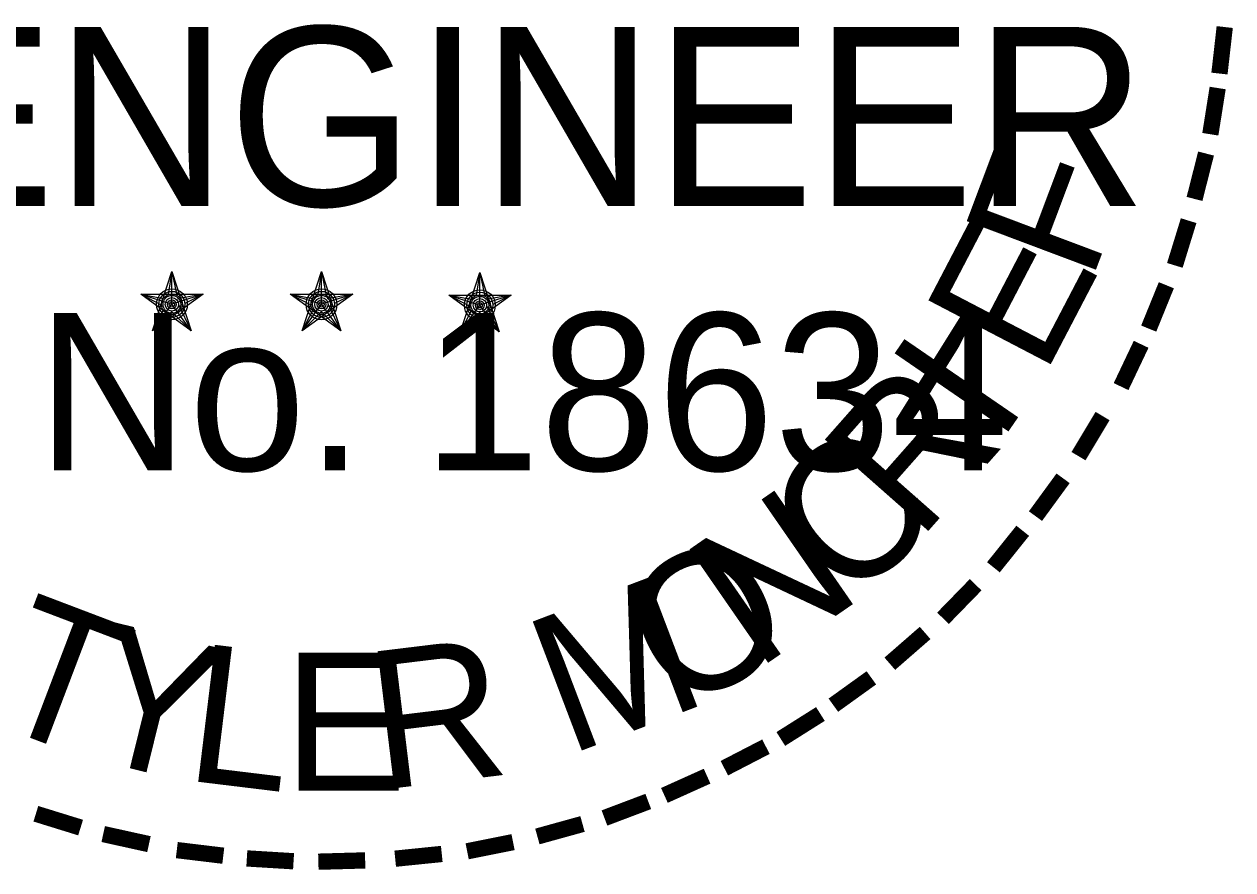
# Model space of a CAD drawing. Extents: x 658976 to 668726, y 639543 to 647196.
# Drawn here: x 665809.7 to 665892, y 643670.4 to 643728 of the extents above; entities that cross this region are included whole.
import ezdxf

# ---------------------------------------------------------------- set-up
doc = ezdxf.new("R2010")
doc.units = 0
doc.layers.add('Level 1', color=7, linetype='Continuous')

msp = doc.modelspace()

# ---------------------------------------------------------------- linework, layer by layer
at = {"layer": 'Level 1'}
for p, q in [((665819.74, 643711.195), (665819.49, 643709.657)), ((665819.74, 643708.967), (665819.74, 643711.195)), ((665819.74, 643711.195), (665820.039, 643709.669)), ((665829.928, 643711.195), (665829.678, 643709.657)), ((665829.928, 643708.967), (665829.928, 643711.195)), ((665829.928, 643711.195), (665830.227, 643709.669)), ((665840.714, 643711.134), (665840.464, 643709.596)), ((665840.714, 643708.906), (665840.714, 643711.134)), ((665840.714, 643711.134), (665841.013, 643709.608)), ((665817.61, 643709.645), (665819.74, 643708.967)), ((665817.61, 643709.645), (665819.154, 643709.37)), ((665817.61, 643709.645), (665819.057, 643708.9)), ((665818.422, 643707.155), (665819.74, 643708.967)), ((665821.858, 643709.645), (665819.74, 643708.967)), ((665821.04, 643707.155), (665819.74, 643708.967)), ((665821.858, 643709.645), (665820.113, 643709.346)), ((665821.04, 643707.155), (665820.204, 643708.931)), ((665821.858, 643709.645), (665820.613, 643709.022)), ((665827.798, 643709.645), (665829.928, 643708.967)), ((665827.798, 643709.645), (665829.342, 643709.37)), ((665827.798, 643709.645), (665829.244, 643708.9)), ((665828.61, 643707.155), (665829.928, 643708.967)), ((665832.046, 643709.645), (665829.928, 643708.967)), ((665831.228, 643707.155), (665829.928, 643708.967)), ((665832.046, 643709.645), (665830.3, 643709.346)), ((665831.228, 643707.155), (665830.392, 643708.931)), ((665832.046, 643709.645), (665830.801, 643709.022)), ((665838.584, 643709.584), (665840.714, 643708.906)), ((665838.584, 643709.584), (665840.128, 643709.309)), ((665838.584, 643709.584), (665840.03, 643708.839)), ((665842.832, 643709.584), (665840.714, 643708.906)), ((665842.832, 643709.584), (665841.086, 643709.285)), ((665842.832, 643709.584), (665841.587, 643708.961)), ((665818.422, 643707.155), (665819.191, 643708.644)), ((665818.422, 643707.155), (665819.728, 643708.479)), ((665821.04, 643707.155), (665819.728, 643708.461)), ((665828.61, 643707.155), (665829.379, 643708.644)), ((665828.61, 643707.155), (665829.916, 643708.479)), ((665831.228, 643707.155), (665829.916, 643708.461)), ((665839.395, 643707.093), (665840.714, 643708.906)), ((665839.395, 643707.093), (665840.165, 643708.583)), ((665839.395, 643707.093), (665840.702, 643708.418)), ((665842.014, 643707.093), (665840.702, 643708.4)), ((665842.014, 643707.093), (665840.714, 643708.906)), ((665842.014, 643707.093), (665841.178, 643708.87))]:
    msp.add_line(p, q, dxfattribs=at)
for points in [[(665819.74, 643711.195), (665821.04, 643707.155), (665817.61, 643709.645), (665821.858, 643709.645), (665818.422, 643707.155), (665819.74, 643711.195)], [(665829.928, 643711.195), (665831.228, 643707.155), (665827.798, 643709.645), (665832.046, 643709.645), (665828.61, 643707.155), (665829.928, 643711.195)], [(665840.714, 643711.134), (665842.014, 643707.093), (665838.584, 643709.584), (665842.832, 643709.584), (665839.395, 643707.093), (665840.714, 643711.134)]]:
    msp.add_lwpolyline(points, dxfattribs=at)
for centre, radius in [((665819.734, 643708.962), 1.051), ((665819.734, 643708.962), 0.882), ((665829.922, 643708.962), 1.051), ((665829.922, 643708.962), 0.882), ((665840.708, 643708.901), 1.051), ((665840.708, 643708.901), 0.882), ((665819.734, 643708.962), 0.707), ((665819.734, 643708.962), 0.605), ((665819.734, 643708.962), 0.456), ((665819.734, 643708.962), 0.302), ((665819.734, 643708.962), 0.181), ((665829.922, 643708.962), 0.707), ((665829.922, 643708.962), 0.605), ((665829.922, 643708.962), 0.456), ((665829.922, 643708.962), 0.302), ((665829.922, 643708.962), 0.181), ((665840.708, 643708.901), 0.707), ((665840.708, 643708.901), 0.605), ((665840.708, 643708.901), 0.456), ((665840.708, 643708.901), 0.302), ((665840.708, 643708.901), 0.181)]:
    msp.add_circle(centre, radius, dxfattribs=at)

# ---------------------------------------------------------------- texts
for s, height, p in [('ENGINEER', 12.2081, (665800.879, 643715.657)), ('No. 18634', 10.7248, (665810.522, 643697.644)), ('E', 9.4, (665827.343, 643675.826))]:
    msp.add_text(s, height=height, dxfattribs=at).set_placement(p)
for s, height, rotation, p in [('-', 9.767, 263.5172, (665887.752, 643728.854)), ('-', 9.767, 260.99529, (665887.318, 643724.862)), ('F', 9.4, 69.37892, (665882.299, 643710.355)), ('-', 9.767, 255.7626, (665886.647, 643720.724)), ('E', 9.4, 62.44102, (665879.109, 643703.972)), ('-', 9.767, 252.86809, (665885.542, 643716.329)), ('-', 9.767, 247.88866, (665884.181, 643712.221)), ('I', 9.4, 55.50313, (665876.045, 643699.348)), ('-', 9.767, 244.61971, (665882.582, 643708.381)), ('R', 9.4, 48.56524, (665870.565, 643692.754)), ('-', 9.766, 239.07125, (665880.177, 643703.791)), ('C', 9.4, 41.62735, (665865.648, 643688.319)), ('-', 9.767, 233.84524, (665877.723, 643699.805)), ('N', 9.4, 34.68946, (665859.49, 643683.959)), ('-', 9.766, 231.25377, (665875.098, 643696.35)), ('O', 9.4, 27.75157, (665853.955, 643681.047)), ('M', 9.4, 20.81367, (665846.688, 643678.203)), ('-', 9.766, 225.76533, (665872.174, 643692.908)), ('T', 9.4, 339.18633, (665807.031, 643680.596)), ('Y', 9.4, 346.12422, (665813.373, 643678.228)), ('-', 9.767, 221.08509, (665868.988, 643689.801)), ('R', 9.4, 6.93789, (665833.853, 643675.875)), ('L', 9.4, 353.06211, (665820.504, 643676.563)), ('-', 9.767, 215.73633, (665865.637, 643686.92)), ('-', 9.767, 212.24909, (665862.377, 643684.557)), ('-', 9.766, 207.35684, (665858.971, 643682.445)), ('-', 9.767, 204.25161, (665855.162, 643680.498)), ('-', 9.767, 200.71842, (665851.384, 643678.832)), ('-', 9.767, 162.79826, (665815.187, 643676.75)), ('-', 9.767, 195.47429, (665847.251, 643677.354)), ('-', 9.767, 167.55551, (665819.551, 643675.749)), ('-', 9.767, 191.28576, (665842.801, 643676.14)), ('-', 9.767, 173.11546, (665824.263, 643675.078)), ('-', 9.767, 185.81666, (665838.309, 643675.334)), ('-', 9.767, 176.51827, (665828.829, 643674.754)), ('-', 9.767, 181.59176, (665833.371, 643674.87))]:
    msp.add_text(s, height=height, rotation=rotation, dxfattribs=at).set_placement(p)

doc.saveas('drawing.dxf')
